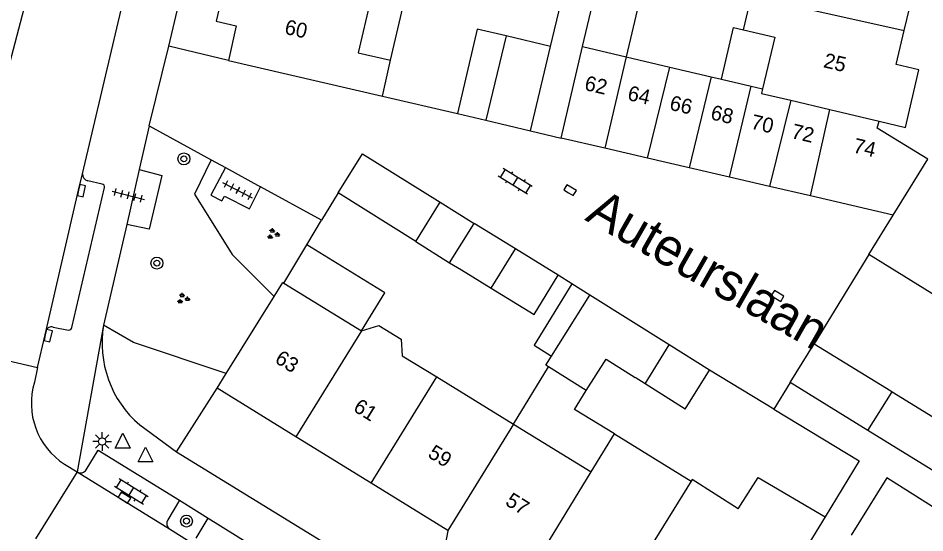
# Model space of a CAD drawing. Extents: x 128999 to 131010, y 395498 to 399007.
# Drawn here: x 130421 to 130481.9, y 398433.2 to 398467.8 of the extents above; entities that cross this region are included whole.
import ezdxf

# ---------------------------------------------------------------- set-up
doc = ezdxf.new("R2010")
doc.units = 0
for name, color, linetype in [('gg-afsc-erfafscheiding', 7, 'Continuous'), ('gg-afsc-muur', 7, 'Continuous'), ('gg-anno-huisnummerreeks BGT', 7, 'Continuous'), ('gg-anno-openbare ruimte label', 7, 'Continuous'), ('gg-bbg-bijgebouw', 7, 'Continuous'), ('gg-bbg-gedigitaliseerde bebouwing', 7, 'Continuous'), ('gg-bbg-gedigitaliseerde bijgebouw', 7, 'Continuous'), ('gg-bbg-hoofdgebouw', 7, 'Continuous'), ('gg-bbg-luifel en loopbrug', 7, 'Continuous'), ('gg-bbg-tussenscheiding', 7, 'Continuous'), ('gg-knt-verharding', 7, 'Continuous'), ('gg-knt-verharding nz', 7, 'Continuous'), ('gt-grn-groengrens', 7, 'Continuous'), ('gt-grn-weggrens', 7, 'Continuous'), ('gt-symb-boom', 7, 'Continuous'), ('gt-symb-groenvak', 7, 'Continuous'), ('gt-symb-klinker verharding', 7, 'Continuous'), ('gt-symb-kolk', 7, 'Continuous'), ('gt-symb-lichtmast', 7, 'Continuous'), ('gt-symb-tegel verharding', 7, 'Continuous'), ('gt-symb-waterafsluiter', 7, 'Continuous')]:
    doc.layers.add(name, color=color, linetype=linetype)

# ---------------------------------------------------------------- blocks, each defined once
blk = doc.blocks.new('gt0-TEG1')
at = {"layer": 'gt-symb-tegel verharding'}
for p, q in [((-1.125, 0), (1.125, 0)), ((-0.9, -0.25), (-0.9, 0.25)), ((-0.45, -0.25), (-0.45, 0.25)), ((0, -0.25), (0, 0.25)), ((0.45, -0.25), (0.45, 0.25)), ((0.9, -0.25), (0.9, 0.25))]:
    blk.add_line(p, q, dxfattribs=at)
blk = doc.blocks.new('gt0-KL1')
at = {"layer": 'gt-symb-klinker verharding'}
for p, q in [((-1.15, 0.3), (1.15, 0.3)), ((-1, -0.3), (-1, 0.3)), ((-0.5, 0.3), (-0.5, 0.45)), ((0, -0.3), (0, 0.3)), ((0.5, 0.3), (0.5, 0.45)), ((1, -0.3), (1, 0.3)), ((-1.15, -0.3), (1.15, -0.3)), ((-0.5, -0.45), (-0.5, -0.3)), ((0.5, -0.45), (0.5, -0.3))]:
    blk.add_line(p, q, dxfattribs=at)
blk = doc.blocks.new('gt0-KOLK')
at = {"layer": 'gt-symb-kolk'}
blk.add_lwpolyline([(0, 0), (0.375, 0), (0.375, 0.4), (-0.375, 0.4), (-0.375, 0), (0, 0)], dxfattribs=at)
blk = doc.blocks.new('gt0-GRVAK')
at = {"layer": 'gt-symb-groenvak'}
for p, q in [((-0.11, 0.189), (-0.228, 0.24)), ((-0.182, 0.153), (0.088, 0.153)), ((-0.091, 0.211), (-0.156, 0.322)), ((-0.047, 0.214), (-0.047, 0.393)), ((-0.004, 0.211), (0.061, 0.322)), ((0.015, 0.189), (0.133, 0.24)), ((0.262, -0.052), (0.197, 0.059)), ((0.305, -0.049), (0.305, 0.13)), ((0.349, -0.052), (0.414, 0.059)), ((-0.245, -0.228), (-0.363, -0.177)), ((-0.318, -0.264), (-0.047, -0.264)), ((-0.226, -0.206), (-0.291, -0.095)), ((-0.183, -0.203), (-0.183, -0.024)), ((-0.139, -0.206), (-0.074, -0.095)), ((-0.12, -0.228), (-0.002, -0.177)), ((0.243, -0.074), (0.125, -0.023)), ((0.17, -0.11), (0.441, -0.11)), ((0.368, -0.074), (0.486, -0.023))]:
    blk.add_line(p, q, dxfattribs=at)
blk = doc.blocks.new('gt0-BOOM')
at = {"layer": 'gt-symb-boom'}
for radius in [0.4, 0.2]:
    blk.add_circle((0, 0), radius, dxfattribs=at)
blk = doc.blocks.new('gt0-LMAST')
at = {"layer": 'gt-symb-lichtmast'}
for p, q in [((-0.005, 0.246), (-0.005, 0.621)), ((-0.182, 0.173), (-0.447, 0.438)), ((0.172, 0.173), (0.437, 0.438)), ((-0.255, -0.004), (-0.63, -0.004)), ((-0.182, -0.181), (-0.447, -0.446)), ((-0.005, -0.254), (-0.005, -0.629)), ((0.437, -0.446), (0.172, -0.181)), ((0.245, -0.004), (0.62, -0.004))]:
    blk.add_line(p, q, dxfattribs=at)
blk.add_circle((-0.005, -0.004), 0.25, dxfattribs=at)
blk = doc.blocks.new('gt0-WAFSL')
at = {"layer": 'gt-symb-waterafsluiter'}
for p, q in [((-0.5, -0.333), (0, 0.667)), ((0, 0.667), (0.5, -0.333)), ((0.5, -0.333), (-0.5, -0.333))]:
    blk.add_line(p, q, dxfattribs=at)

msp = doc.modelspace()

# ---------------------------------------------------------------- linework, layer by layer
at = {"layer": 'gg-afsc-erfafscheiding'}
for p, q in [((130456.754, 398465.893), (130457.44, 398468.778)), ((130458.188, 398449.935), (130457.27, 398450.51)), ((130471.78, 398441.5), (130467.45, 398444.12))]:
    msp.add_line(p, q, dxfattribs=at)
for points in [[(130471.78, 398441.5), (130477.518, 398438.028), (130475.217, 398434.263)], [(130487.18, 398431.96), (130479.36, 398436.886), (130476.979, 398433.029)]]:
    msp.add_lwpolyline(points, dxfattribs=at)
at = {"layer": 'gg-afsc-muur'}
for p, q in [((130445.45, 398462.55), (130450.506, 398461.373)), ((130442.47, 398456.04), (130441.354, 398454.208)), ((130440.364, 398452.551), (130441.354, 398454.208)), ((130478.15, 398451.91), (130474.49, 398445.9))]:
    msp.add_line(p, q, dxfattribs=at)
at = {"layer": 'gg-bbg-bijgebouw'}
for p, q in [((130452.41, 398460.93), (130455.4, 398460.22)), ((130460.419, 398459.047), (130457.48, 398459.73)), ((130463.27, 398458.384), (130460.419, 398459.047)), ((130466.069, 398457.733), (130463.27, 398458.384)), ((130468.793, 398457.099), (130466.069, 398457.733)), ((130471.487, 398456.473), (130468.793, 398457.099)), ((130447.69, 398452.78), (130442.47, 398456.04)), ((130474.232, 398455.835), (130471.487, 398456.473)), ((130447.69, 398452.78), (130449.33, 398455.41)), ((130479.8, 398454.54), (130474.232, 398455.835)), ((130449.963, 398451.333), (130451.62, 398453.99)), ((130454.397, 398452.279), (130451.62, 398453.99)), ((130457.27, 398450.51), (130454.397, 398452.279)), ((130464.73, 398445.828), (130459.41, 398449.17)), ((130467.45, 398444.12), (130464.73, 398445.828)), ((130472.88, 398443.29), (130474.49, 398445.9)), ((130465.8, 398441.5), (130467.45, 398444.12))]:
    msp.add_line(p, q, dxfattribs=at)
for points in [[(130482.13, 398458.3), (130478.73, 398460.39), (130478.85, 398460.87)], [(130442.47, 398456.04), (130444.11, 398458.67), (130449.33, 398455.41)], [(130449.963, 398451.333), (130450.774, 398450.868), (130452.774, 398449.638)], [(130452.774, 398449.638), (130455.65, 398447.87), (130457.27, 398450.51)]]:
    msp.add_lwpolyline(points, dxfattribs=at)
at = {"layer": 'gg-bbg-gedigitaliseerde bebouwing'}
for p, q in [((130469.739, 398467.018), (130470.268, 398469.267)), ((130438.824, 398449.974), (130444.039, 398446.774)), ((130444.039, 398446.774), (130445.208, 398447.135)), ((130446.777, 398445.094), (130449.102, 398443.667)), ((130449.102, 398443.667), (130454.266, 398440.499)), ((130454.266, 398440.499), (130459.496, 398437.29)), ((130459.496, 398437.29), (130461.057, 398439.835)), ((130461.057, 398439.835), (130466.217, 398436.669)), ((130475.217, 398434.263), (130471.5, 398428.18))]:
    msp.add_line(p, q, dxfattribs=at)
for points in [[(130444.651, 398469.021), (130443.824, 398465.47), (130446.007, 398464.967)], [(130469.739, 398467.018), (130471.844, 398466.521), (130471.021, 398463.038)], [(130445.208, 398447.135), (130446.708, 398446.214), (130446.777, 398445.094)], [(130469.383, 398434.795), (130466.28, 398436.769), (130466.217, 398436.669)], [(130469.383, 398434.795), (130470.721, 398436.916), (130475.217, 398434.263)]]:
    msp.add_lwpolyline(points, dxfattribs=at)
at = {"layer": 'gg-bbg-gedigitaliseerde bijgebouw'}
for p, q in [((130458.913, 398465.889), (130460.208, 398471.457)), ((130463.171, 398470.803), (130461.852, 398465.197)), ((130453.765, 398466.607), (130452.41, 398460.93)), ((130456.754, 398465.893), (130453.765, 398466.607)), ((130455.4, 398460.22), (130456.754, 398465.893)), ((130457.48, 398459.73), (130458.913, 398465.889)), ((130461.852, 398465.197), (130464.78, 398464.508)), ((130464.78, 398464.508), (130467.549, 398463.856)), ((130467.549, 398463.856), (130468.248, 398463.691)), ((130468.248, 398463.691), (130470.25, 398463.22)), ((130470.25, 398463.22), (130471.021, 398463.038)), ((130459.41, 398449.17), (130458.188, 398449.935)), ((130474.49, 398445.9), (130479.629, 398442.727)), ((130459.148, 398442.756), (130456.624, 398444.342)), ((130463.122, 398443.204), (130462.44, 398443.638)), ((130465.8, 398441.5), (130463.122, 398443.204)), ((130478.1, 398440.066), (130472.88, 398443.29)), ((130479.629, 398442.727), (130479.722, 398442.67)), ((130479.722, 398442.67), (130484.84, 398439.509)), ((130483.218, 398436.906), (130478.1, 398440.066))]:
    msp.add_line(p, q, dxfattribs=at)
for points in [[(130458.188, 398449.935), (130455.647, 398445.796), (130456.831, 398445.069)], [(130456.624, 398444.342), (130456.445, 398444.455), (130456.831, 398445.069)], [(130459.148, 398442.756), (130460.496, 398444.874), (130462.44, 398443.638)]]:
    msp.add_lwpolyline(points, dxfattribs=at)
at = {"layer": 'gg-bbg-hoofdgebouw'}
for p, q in [((130480.544, 398466.967), (130481.911, 398472.758)), ((130435.1, 398464.95), (130445.45, 398462.55)), ((130445.45, 398462.55), (130446.007, 398464.967)), ((130478.15, 398451.91), (130479.8, 398454.54)), ((130483.44, 398448.637), (130478.15, 398451.91)), ((130434.948, 398443.898), (130438.169, 398449.084)), ((130434.34, 398442.92), (130434.948, 398443.898)), ((130439.638, 398439.647), (130434.34, 398442.92)), ((130444.706, 398436.517), (130439.638, 398439.647)), ((130449.853, 398433.338), (130444.706, 398436.517))]:
    msp.add_line(p, q, dxfattribs=at)
for points in [[(130436.484, 398470.971), (130436.467, 398470.898), (130435.124, 398471.215), (130434.276, 398467.584), (130435.62, 398467.27), (130435.1, 398464.95)], [(130478.85, 398460.87), (130480.618, 398460.449), (130481.533, 398464.323), (130480.005, 398464.684), (130480.544, 398466.967)], [(130438.169, 398449.084), (130438.75, 398450.02), (130438.824, 398449.974)], [(130455.089, 398430.1), (130452.927, 398431.439), (130451.625, 398430.474), (130449.583, 398431.774), (130449.872, 398433.326), (130449.853, 398433.338)]]:
    msp.add_lwpolyline(points, dxfattribs=at)
at = {"layer": 'gg-bbg-luifel en loopbrug'}
for p, q in [((130446.007, 398464.967), (130446.826, 398468.52)), ((130450.506, 398461.373), (130452.41, 398460.93)), ((130449.33, 398455.41), (130451.62, 398453.99)), ((130438.824, 398449.974), (130440.364, 398452.551)), ((130447.69, 398452.78), (130449.963, 398451.333)), ((130454.266, 398440.499), (130456.624, 398444.342))]:
    msp.add_line(p, q, dxfattribs=at)
for points in [[(130453.765, 398466.607), (130451.816, 398467.056), (130450.506, 398461.373)], [(130468.248, 398463.691), (130469.067, 398467.175), (130469.739, 398467.018)], [(130444.039, 398446.774), (130445.609, 398449.332), (130440.364, 398452.551)], [(130461.057, 398439.835), (130458.368, 398441.485), (130459.148, 398442.756)]]:
    msp.add_lwpolyline(points, dxfattribs=at)
at = {"layer": 'gg-bbg-tussenscheiding'}
for p, q in [((130472.372, 398468.772), (130480.544, 398466.967)), ((130458.913, 398465.889), (130461.852, 398465.197)), ((130461.852, 398465.197), (130460.419, 398459.047)), ((130463.27, 398458.384), (130464.78, 398464.508)), ((130467.549, 398463.856), (130466.069, 398457.733)), ((130468.793, 398457.099), (130470.25, 398463.22)), ((130472.922, 398462.271), (130471.487, 398456.473)), ((130472.922, 398462.271), (130475.532, 398461.654)), ((130474.232, 398455.835), (130475.532, 398461.654)), ((130475.532, 398461.654), (130478.85, 398460.87)), ((130479.8, 398454.54), (130482.13, 398458.3)), ((130452.774, 398449.638), (130454.397, 398452.279)), ((130456.831, 398445.069), (130459.41, 398449.17)), ((130444.039, 398446.774), (130439.638, 398439.647)), ((130463.122, 398443.204), (130464.73, 398445.828)), ((130444.706, 398436.517), (130449.102, 398443.667)), ((130478.1, 398440.066), (130479.722, 398442.67)), ((130454.266, 398440.499), (130449.853, 398433.338)), ((130455.089, 398430.1), (130459.496, 398437.29)), ((130466.217, 398436.669), (130460.191, 398426.941))]:
    msp.add_line(p, q, dxfattribs=at)
msp.add_lwpolyline([(130471.021, 398463.038), (130470.951, 398462.737), (130472.922, 398462.271)], dxfattribs=at)
at = {"layer": 'gg-knt-verharding'}
for p, q in [((130425.293, 398457.332), (130428.068, 398469.139)), ((130429.761, 398460.559), (130431.09, 398465.92)), ((130435.1, 398464.95), (130431.09, 398465.92)), ((130429.761, 398460.559), (130429.099, 398457.617)), ((130429.761, 398460.559), (130433.931, 398458.275)), ((130455.4, 398460.22), (130457.48, 398459.73)), ((130433.931, 398458.275), (130434.9, 398457.744)), ((130434.9, 398457.744), (130437.261, 398456.45)), ((130426.611, 398456.63), (130425.639, 398456.859)), ((130424.568, 398446.985), (130426.771, 398456.405)), ((130441.354, 398454.208), (130437.261, 398456.45)), ((130428.259, 398453.927), (130426.705, 398447.155)), ((130423.307, 398447.016), (130424.35, 398446.819)), ((130415.38, 398445.92), (130422.254, 398444.301)), ((130422.254, 398444.301), (130422.049, 398443.314)), ((130472.88, 398443.29), (130471.78, 398441.5)), ((130429.137, 398440.44), (130431.598, 398438.631)), ((130424.075, 398437.797), (130424.932, 398437.281)), ((130424.932, 398437.281), (130422.136, 398432.787)), ((130431.807, 398435.384), (130431.015, 398434.064)), ((130431.807, 398435.384), (130433.744, 398434.173)), ((130432.927, 398432.829), (130433.744, 398434.173)), ((130433.744, 398434.173), (130452.81, 398422.374)), ((130431.138, 398433.451), (130432.342, 398432.702))]:
    msp.add_line(p, q, dxfattribs=at)
for points in [[(130419.315, 398460.765), (130421.83, 398470.26), (130435.465, 398528.476)], [(130431.09, 398465.92), (130445.21, 398525.73), (130447.759, 398525.122)], [(130429.099, 398457.617), (130430.615, 398457.213), (130429.773, 398453.605), (130428.259, 398453.927)], [(130434.9, 398457.744), (130433.922, 398455.883), (130434.647, 398455.501), (130434.84, 398455.833), (130436.511, 398454.964), (130437.261, 398456.45)], [(130422.254, 398444.301), (130422.786, 398446.491), (130422.846, 398446.79)], [(130425.535, 398437.428), (130426.345, 398438.735), (130431.807, 398435.384)], [(130431.598, 398438.631), (130441.594, 398432.49), (130465.193, 398417.775)]]:
    msp.add_lwpolyline(points, dxfattribs=at)
for centre, radius, start, end in [((130425.719, 398457.281), 0.429, 173.15847, 259.21255), ((130426.589, 398456.445), 0.187, 347.74372, 83.09039), ((130423.189, 398446.673), 0.362, 70.99319, 161.23857), ((130424.367, 398447.023), 0.205, 265.27656, 349.29966), ((130433.826, 398445.936), 7.225, 170.28894, 229.52922), ((130426.751, 398441.91), 4.907, 163.37918, 236.95018), ((130425.159, 398437.66), 0.442, 239.12108, 328.27972), ((130431.397, 398433.822), 0.453, 147.65471, 235.03704)]:
    msp.add_arc(centre, radius, start, end, dxfattribs=at)
at = {"layer": 'gg-knt-verharding nz'}
msp.add_line((130424.932, 398437.281), (130431.138, 398433.451), dxfattribs=at)
msp.add_lwpolyline([(130422.846, 398446.79), (130425.026, 398456.235), (130425.293, 398457.332)], dxfattribs=at)
at = {"layer": 'gt-grn-groengrens'}
msp.add_line((130431.598, 398438.631), (130434.34, 398442.92), dxfattribs=at)
for points in [[(130433.931, 398458.275), (130432.819, 398455.959), (130435.361, 398451.891), (130438.169, 398449.084)], [(130434.948, 398443.898), (130428.718, 398445.975), (130426.705, 398447.155)]]:
    msp.add_lwpolyline(points, dxfattribs=at)
at = {"layer": 'gt-grn-weggrens'}
for p, q in [((130429.099, 398457.617), (130428.259, 398453.927)), ((130426.705, 398447.155), (130424.932, 398437.281))]:
    msp.add_line(p, q, dxfattribs=at)

# ---------------------------------------------------------------- block references
at = {"layer": 'gt-symb-boom'}
for p in [(130432.102, 398458.332), (130430.287, 398451.32), (130432.28, 398433.977)]:
    msp.add_blockref('gt0-BOOM', p, dxfattribs=at)
at = {"layer": 'gt-symb-groenvak'}
msp.add_blockref('gt0-GRVAK', (130438.099, 398453.276), dxfattribs=at)
at = {"layer": 'gt-symb-groenvak', "rotation": 0.7448031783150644}
msp.add_blockref('gt0-GRVAK', (130432.04, 398448.933), dxfattribs=at)
at = {"layer": 'gt-symb-klinker verharding'}
for p, rotation in [((130454.383, 398456.815), 148.27993988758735), ((130428.576, 398435.969), -31.671318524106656)]:
    msp.add_blockref('gt0-KL1', p, dxfattribs=dict(at, rotation=rotation))
at = {"layer": 'gt-symb-kolk'}
for p, rotation in [((130425.026, 398456.235), -102.39402113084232), ((130457.97, 398456.056), -31.92645508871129), ((130471.915, 398448.947), -31.926455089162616), ((130422.786, 398446.491), -103.562589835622), ((130428.003, 398435.378), -31.798912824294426)]:
    msp.add_blockref('gt0-KOLK', p, dxfattribs=dict(at, rotation=rotation))
at = {"layer": 'gt-symb-lichtmast'}
msp.add_blockref('gt0-LMAST', (130426.612, 398439.332), dxfattribs=at)
at = {"layer": 'gt-symb-tegel verharding'}
for p, rotation in [((130435.721, 398456.215), 152.7431282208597), ((130428.367, 398455.88), -14.300277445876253)]:
    msp.add_blockref('gt0-TEG1', p, dxfattribs=dict(at, rotation=rotation))
at = {"layer": 'gt-symb-waterafsluiter'}
for p in [(130427.988, 398439.212), (130429.525, 398438.29)]:
    msp.add_blockref('gt0-WAFSL', p, dxfattribs=at)

# ---------------------------------------------------------------- texts
at = {"layer": 'gg-anno-huisnummerreeks BGT'}
for s, rotation, p in [('60', 347.1, (130438.821, 398466.75)), ('25', 346.7, (130475.054, 398464.501)), ('62', 346.9, (130458.985, 398462.974)), ('64', 346.9, (130461.881, 398462.301)), ('66', 346.9, (130464.706, 398461.644)), ('68', 346.9, (130467.468, 398461.001)), ('70', 346.9, (130470.175, 398460.371)), ('72', 346.9, (130472.895, 398459.739)), ('74', 346.9, (130477.052, 398458.773)), ('63', 328.3, (130438.153, 398444.678)), ('61', 328.3, (130443.427, 398441.42)), ('59', 328.3, (130448.444, 398438.321)), ('57', 328.3, (130453.651, 398435.104))]:
    msp.add_text(s, height=1, rotation=rotation, dxfattribs=at).set_placement(p)
at = {"layer": 'gg-anno-openbare ruimte label'}
msp.add_text('Auteurslaan', height=2.5, rotation=330.3, dxfattribs=at).set_placement((130459.007, 398454.243))

doc.saveas('drawing.dxf')
